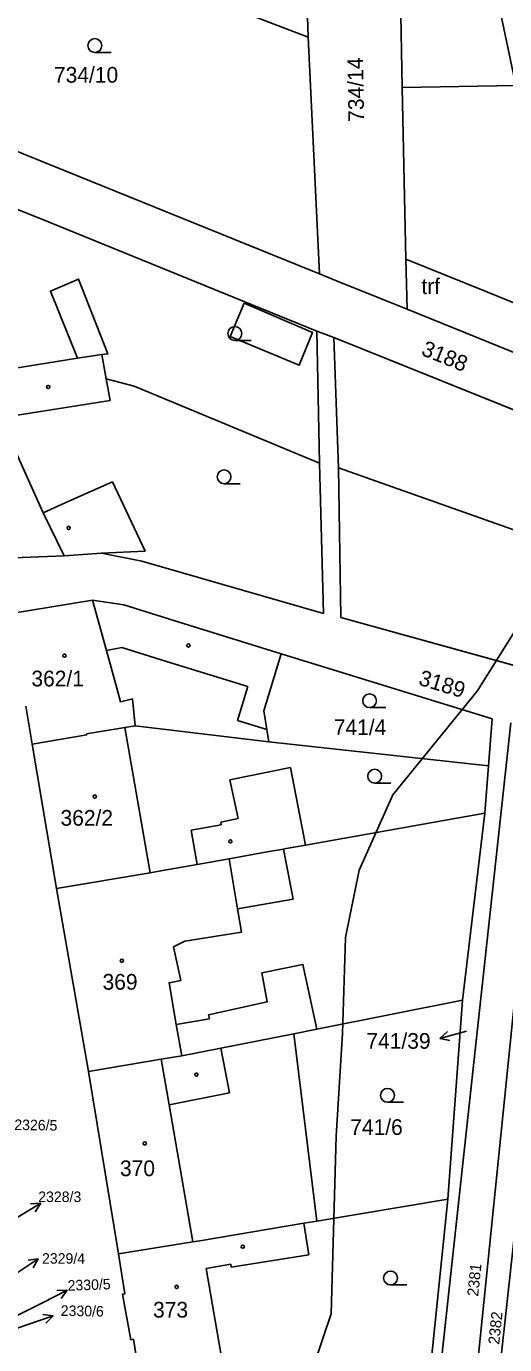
# Model space of a CAD drawing. Extents: x -555860 to -552701, y -1187050 to -1182291.
# Drawn here: x -554351.3 to -554299.5, y -1185441.2 to -1185298.6 of the extents above; entities that cross this region are included whole.
import ezdxf

# ---------------------------------------------------------------- set-up
doc = ezdxf.new("R2010")
doc.units = 0
for name, color, linetype in [('CYKLISTI_stav', 7, 'Continuous'), ('LEG_2b', 7, 'Continuous'), ('Level 16', 7, 'Continuous'), ('Level 25', 7, 'Continuous'), ('Level 32', 7, 'Continuous'), ('Level 42', 7, 'Continuous'), ('navrh_BV', 7, 'Continuous'), ('stav_BV', 7, 'Continuous')]:
    doc.layers.add(name, color=color, linetype=linetype)

msp = doc.modelspace()

# ---------------------------------------------------------------- linework, layer by layer
at = {"layer": 'CYKLISTI_stav'}
for p, q in [((-554342.66, -1185336.76), (-554342.24, -1185339.1)), ((-554342.24, -1185339.1), (-554354.09, -1185340.96)), ((-554354.09, -1185340.96), (-554349.46, -1185351.24)), ((-554346.7, -1185349.98), (-554341.96, -1185347.88)), ((-554341.96, -1185347.88), (-554338.44, -1185355.38)), ((-554349.46, -1185351.24), (-554346.7, -1185349.98)), ((-554349.46, -1185351.24), (-554347.22, -1185355.88)), ((-554338.44, -1185355.38), (-554343.16, -1185355.59)), ((-554342.63, -1185366.13), (-554344.12, -1185360.68)), ((-554342.63, -1185366.13), (-554340.97, -1185365.81)), ((-554341.4, -1185370.61), (-554342.63, -1185366.13)), ((-554340.97, -1185365.81), (-554336.14, -1185367.32)), ((-554336.14, -1185367.32), (-554327.31, -1185370.03)), ((-554341.1, -1185371.7), (-554341.4, -1185370.61)), ((-554339.81, -1185371.35), (-554341.1, -1185371.7)), ((-554339.53, -1185374.27), (-554339.81, -1185371.35)), ((-554327.31, -1185370.03), (-554328.45, -1185373.72)), ((-554328.45, -1185373.72), (-554325.27, -1185374.7)), ((-554340.63, -1185374.46), (-554337.91, -1185390.18)), ((-554322.7, -1185378.81), (-554329.25, -1185380.12)), ((-554321.08, -1185387.18), (-554322.7, -1185378.81)), ((-554329.25, -1185380.12), (-554328.38, -1185384.32)), ((-554330.2, -1185385), (-554333.45, -1185385.58)), ((-554333.45, -1185385.58), (-554332.8, -1185389.28)), ((-554328.38, -1185384.32), (-554330.25, -1185384.69)), ((-554330.25, -1185384.69), (-554330.2, -1185385)), ((-554328.43, -1185394.09), (-554329.32, -1185388.66)), ((-554334.48, -1185409.97), (-554335.06, -1185406.59)), ((-554330.23, -1185409.14), (-554329.31, -1185414)), ((-554335.85, -1185415.28), (-554336.7, -1185410.35)), ((-554329.31, -1185414), (-554335.85, -1185415.28)), ((-554335.85, -1185415.28), (-554333.28, -1185430.09)), ((-554321.27, -1185428.1), (-554320.7, -1185431.51)), ((-554329.16, -1185432.52), (-554331.82, -1185432.98)), ((-554329.11, -1185432.84), (-554329.16, -1185432.52)), ((-554320.7, -1185431.51), (-554329.11, -1185432.84)), ((-554331.82, -1185432.98), (-554329.49, -1185446.47))]:
    msp.add_line(p, q, dxfattribs=at)
for points in [[(-554343.14, -1185334.12), (-554342.47, -1185334.06), (-554345.64, -1185325.95), (-554348.69, -1185327.27), (-554345.77, -1185334.53)], [(-554327.72, -1185328.58), (-554320.31, -1185331.74), (-554321.75, -1185335.27), (-554329.24, -1185332.18), (-554327.72, -1185328.58)], [(-554328.43, -1185394.09), (-554322.41, -1185393.03), (-554323.47, -1185387.61)], [(-554335.06, -1185406.59), (-554335.84, -1185402.07), (-554334.57, -1185401.83), (-554335.35, -1185398.21), (-554334.15, -1185397.58), (-554328.02, -1185396.59), (-554328.43, -1185394.09)], [(-554319.86, -1185407.11), (-554321.35, -1185400.09), (-554325.79, -1185401.02), (-554325.23, -1185404.15), (-554331.57, -1185405.54), (-554331.47, -1185405.99), (-554335.06, -1185406.59)]]:
    msp.add_lwpolyline(points, dxfattribs=at)
at = {"layer": 'Level 16'}
for p, q in [((-554303.65, -1185407.3), (-554306.54, -1185408.1)), ((-554306.54, -1185408.1), (-554305.71, -1185407.35)), ((-554306.54, -1185408.1), (-554305.44, -1185408.32))]:
    msp.add_line(p, q, dxfattribs=at)
at = {"layer": 'Level 25'}
for p, q in [((-554343.88, -1185301.45), (-554342.13, -1185301.45)), ((-554328.72, -1185332.59), (-554326.97, -1185332.59)), ((-554329.89, -1185348.09), (-554328.14, -1185348.09)), ((-554314.13, -1185372.32), (-554312.38, -1185372.32)), ((-554313.58, -1185380.49), (-554311.83, -1185380.49)), ((-554312.2, -1185415.01), (-554310.45, -1185415.01)), ((-554311.86, -1185434.77), (-554310.11, -1185434.77))]:
    msp.add_line(p, q, dxfattribs=at)
for centre, radius in [((-554343.88, -1185300.7), 0.75), ((-554328.72, -1185331.84), 0.75), ((-554348.93, -1185337.63), 0.175), ((-554329.89, -1185347.34), 0.75), ((-554346.72, -1185352.87), 0.175), ((-554333.75, -1185365.59), 0.175), ((-554347.18, -1185366.7), 0.175), ((-554314.13, -1185371.57), 0.75), ((-554313.58, -1185379.74), 0.75), ((-554343.89, -1185381.94), 0.175), ((-554329.21, -1185386.78), 0.175), ((-554340.96, -1185399.7), 0.175), ((-554332.89, -1185412.02), 0.175), ((-554312.2, -1185414.26), 0.75), ((-554338.48, -1185419.46), 0.175), ((-554327.87, -1185430.63), 0.175), ((-554311.86, -1185434.02), 0.75), ((-554335.02, -1185434.98), 0.175)]:
    msp.add_circle(centre, radius, dxfattribs=at)
at = {"layer": 'Level 32'}
for points in [[(-554257.37, -1185356.67), (-554317.99, -1185332.29), (-554317.5, -1185346.39), (-554317.24, -1185362.56), (-554298.18, -1185367.84)], [(-554298.85, -1185373.97), (-554306.61, -1185445.15), (-554307.28, -1185451.33), (-554308.26, -1185466.47), (-554308.32, -1185467.44), (-554309.44, -1185484.8), (-554309.65, -1185487.97), (-554310.42, -1185499.99), (-554330.54, -1185502.81), (-554339.9, -1185504.2), (-554341.66, -1185495.58)]]:
    msp.add_lwpolyline(points, dxfattribs=at)
at = {"layer": 'Level 42'}
msp.add_lwpolyline([(-554236.81, -1185300.97), (-554249.51, -1185310.9), (-554266.7, -1185326.57), (-554284.25, -1185339.8), (-554286.02, -1185345.82), (-554298.04, -1185363.45), (-554302.47, -1185370.52), (-554311.63, -1185381.76), (-554315.27, -1185389.91), (-554316.73, -1185397.2), (-554317.07, -1185407.58), (-554317.76, -1185418.67), (-554318.28, -1185437.91), (-554322.99, -1185451.77), (-554332.15, -1185471.74), (-554335.29, -1185485.09), (-554341.11, -1185486.7), (-554343.66, -1185514.73), (-554348.09, -1185525.82), (-554352.11, -1185532.47), (-554357.66, -1185538.02), (-554362.93, -1185540.93)], dxfattribs=at)
at = {"layer": 'navrh_BV'}
for p, q in [((-554310.59, -1185305.22), (-554311.43, -1185265.9)), ((-554345.63, -1185290.25), (-554320.79, -1185299.8)), ((-554320.79, -1185299.8), (-554321.06, -1185291)), ((-554298.29, -1185305.01), (-554301.03, -1185292.05)), ((-554320.79, -1185299.8), (-554319.56, -1185325.4)), ((-554310.59, -1185305.22), (-554298.29, -1185305.01)), ((-554310.2, -1185323.79), (-554310.59, -1185305.22)), ((-554367.18, -1185306.13), (-554320.27, -1185325.11)), ((-554348.84, -1185319.79), (-554357.41, -1185316.36)), ((-554319.85, -1185331.59), (-554348.84, -1185319.79)), ((-554301.61, -1185327.27), (-554310.2, -1185323.79)), ((-554310.08, -1185329.23), (-554310.2, -1185323.79)), ((-554320.27, -1185325.11), (-554319.56, -1185325.4)), ((-554319.56, -1185325.4), (-554317.71, -1185326.15)), ((-554317.71, -1185326.15), (-554312.24, -1185328.36)), ((-554312.24, -1185328.36), (-554310.08, -1185329.23)), ((-554273.8, -1185338.52), (-554301.61, -1185327.27)), ((-554310.08, -1185329.23), (-554275.68, -1185343.16)), ((-554317.99, -1185332.29), (-554319.85, -1185331.59)), ((-554319.85, -1185331.59), (-554319.57, -1185345.87)), ((-554257.37, -1185356.67), (-554317.99, -1185332.29)), ((-554317.99, -1185332.29), (-554317.5, -1185346.39)), ((-554343.14, -1185334.12), (-554345.77, -1185334.53)), ((-554343.14, -1185334.12), (-554342.66, -1185336.76)), ((-554345.77, -1185334.53), (-554356.24, -1185336.18)), ((-554342.66, -1185336.76), (-554339.64, -1185337.55)), ((-554339.64, -1185337.55), (-554319.57, -1185345.87)), ((-554319.57, -1185345.87), (-554319.14, -1185362.13)), ((-554317.5, -1185346.39), (-554260.84, -1185366.44)), ((-554317.24, -1185362.56), (-554317.5, -1185346.39)), ((-554343.16, -1185355.59), (-554347.22, -1185355.88)), ((-554338.81, -1185356.47), (-554343.16, -1185355.59)), ((-554347.22, -1185355.88), (-554355.99, -1185356.26)), ((-554319.14, -1185362.13), (-554338.81, -1185356.47)), ((-554353.15, -1185362.17), (-554344.12, -1185360.68)), ((-554344.12, -1185360.68), (-554340.74, -1185361.19)), ((-554340.74, -1185361.19), (-554334.75, -1185363.07)), ((-554227.43, -1185387.45), (-554317.24, -1185362.56)), ((-554334.75, -1185363.07), (-554323.7, -1185366.48)), ((-554325.6, -1185372.65), (-554323.7, -1185366.48)), ((-554323.7, -1185366.48), (-554300.87, -1185373.52)), ((-554351.36, -1185372.17), (-554350.67, -1185376.26)), ((-554325.27, -1185374.7), (-554325.6, -1185372.65)), ((-554306.73, -1185485.49), (-554295.41, -1185374.12)), ((-554298.85, -1185373.97), (-554306.61, -1185445.15)), ((-554300.87, -1185373.52), (-554301.27, -1185378.63)), ((-554350.67, -1185376.26), (-554344.76, -1185375.26)), ((-554344.78, -1185375.16), (-554340.63, -1185374.46)), ((-554344.76, -1185375.26), (-554344.78, -1185375.16)), ((-554340.63, -1185374.46), (-554339.53, -1185374.27)), ((-554339.53, -1185374.27), (-554325.05, -1185376.01)), ((-554325.05, -1185376.01), (-554325.27, -1185374.7)), ((-554292.44, -1185374.33), (-554304.67, -1185486.1)), ((-554350.67, -1185376.26), (-554348.02, -1185391.89)), ((-554325.05, -1185376.01), (-554301.27, -1185378.63)), ((-554301.27, -1185378.63), (-554301.66, -1185383.75)), ((-554321.08, -1185387.18), (-554301.66, -1185383.75)), ((-554301.66, -1185383.75), (-554304.07, -1185403.96)), ((-554325.22, -1185387.92), (-554329.32, -1185388.66)), ((-554325.22, -1185387.92), (-554323.47, -1185387.61)), ((-554323.47, -1185387.61), (-554323.15, -1185387.55)), ((-554323.15, -1185387.55), (-554321.08, -1185387.18)), ((-554332.8, -1185389.28), (-554336.72, -1185389.98)), ((-554329.32, -1185388.66), (-554332.8, -1185389.28)), ((-554348.02, -1185391.89), (-554337.91, -1185390.18)), ((-554337.91, -1185390.18), (-554336.72, -1185389.98)), ((-554348.02, -1185391.89), (-554344.57, -1185411.69)), ((-554319.86, -1185407.11), (-554304.07, -1185403.96)), ((-554304.07, -1185403.96), (-554305.65, -1185425.5)), ((-554330.23, -1185409.14), (-554322.33, -1185407.6)), ((-554322.33, -1185407.6), (-554319.86, -1185407.11)), ((-554322.33, -1185407.6), (-554319.84, -1185427.86)), ((-554334.48, -1185409.97), (-554330.23, -1185409.14)), ((-554344.57, -1185411.69), (-554336.7, -1185410.35)), ((-554336.7, -1185410.35), (-554334.48, -1185409.97)), ((-554344.57, -1185411.69), (-554341.32, -1185431.39)), ((-554319.84, -1185427.86), (-554305.65, -1185425.5)), ((-554305.65, -1185425.5), (-554307.7, -1185445.35)), ((-554332.52, -1185429.98), (-554321.27, -1185428.1)), ((-554321.27, -1185428.1), (-554319.84, -1185427.86)), ((-554341.32, -1185431.39), (-554333.28, -1185430.09)), ((-554333.28, -1185430.09), (-554332.52, -1185429.98)), ((-554340.62, -1185435.73), (-554341.32, -1185431.39)), ((-554340.9, -1185435.78), (-554340.62, -1185435.73)), ((-554339.97, -1185440.7), (-554340.9, -1185435.78)), ((-554339.68, -1185440.64), (-554339.97, -1185440.7)), ((-554338.11, -1185450.93), (-554339.68, -1185440.64))]:
    msp.add_line(p, q, dxfattribs=at)
at = {"layer": 'stav_BV'}
for p, q in [((-554352.3, -1185427.46), (-554349.73, -1185425.91)), ((-554349.73, -1185425.91), (-554350.84, -1185426)), ((-554349.73, -1185425.91), (-554350.33, -1185426.86)), ((-554352.5, -1185433.62), (-554350.01, -1185431.94)), ((-554350.01, -1185431.94), (-554351.12, -1185432.09)), ((-554350.01, -1185431.94), (-554350.56, -1185432.92)), ((-554349.55, -1185436.71), (-554346.88, -1185435.35)), ((-554346.88, -1185435.35), (-554348, -1185435.36)), ((-554346.88, -1185435.35), (-554347.54, -1185436.25)), ((-554353.66, -1185438.77), (-554349.55, -1185436.71)), ((-554351.25, -1185439.09), (-554348.41, -1185438.11)), ((-554348.41, -1185438.11), (-554349.52, -1185437.97)), ((-554348.41, -1185438.11), (-554349.2, -1185438.91)), ((-554354.6, -1185440.25), (-554351.25, -1185439.09))]:
    msp.add_line(p, q, dxfattribs=at)

# ---------------------------------------------------------------- texts
at = {"layer": 'LEG_2b'}
for s, height, rotation, p in [('734/14', 1.7, 91, (-554314.72, -1185308.93)), ('3188', 1.7, 338, (-554308.64, -1185334.13)), ('3189', 1.7, 343, (-554308.93, -1185369.82)), ('2326/5', 1.139, 359, (-554352.61, -1185418)), ('2381', 1.2, 84, (-554302.38, -1185436.05)), ('2330/5', 1.139, 2, (-554346.81, -1185435.4)), ('2330/6', 1.139, 359, (-554347.58, -1185438.11)), ('2382', 1.2, 84, (-554300.1, -1185441.26))]:
    msp.add_text(s, height=height, rotation=rotation, dxfattribs=at).set_placement(p)
for s, height, p in [('734/10', 1.7, (-554348.31, -1185304.71)), ('362/1', 1.7, (-554350.75, -1185370.02)), ('741/4', 1.7, (-554318.01, -1185375.29)), ('362/2', 1.7, (-554347.6, -1185385.09)), ('369', 1.7, (-554343.05, -1185402.83)), ('741/6', 1.7, (-554316.23, -1185418.54)), ('370', 1.7, (-554341.16, -1185423)), ('2328/3', 1.139, (-554350.01, -1185425.8)), ('2329/4', 1.139, (-554349.6, -1185432.47)), ('373', 1.7, (-554337.58, -1185438.3))]:
    msp.add_text(s, height=height, dxfattribs=at).set_placement(p)
at = {"layer": 'Level 16'}
for s, p in [('trf', (-554308.52, -1185327.58)), ('741/39', (-554314.48, -1185409.22))]:
    msp.add_text(s, height=1.7, dxfattribs=at).set_placement(p)

doc.saveas('drawing.dxf')
